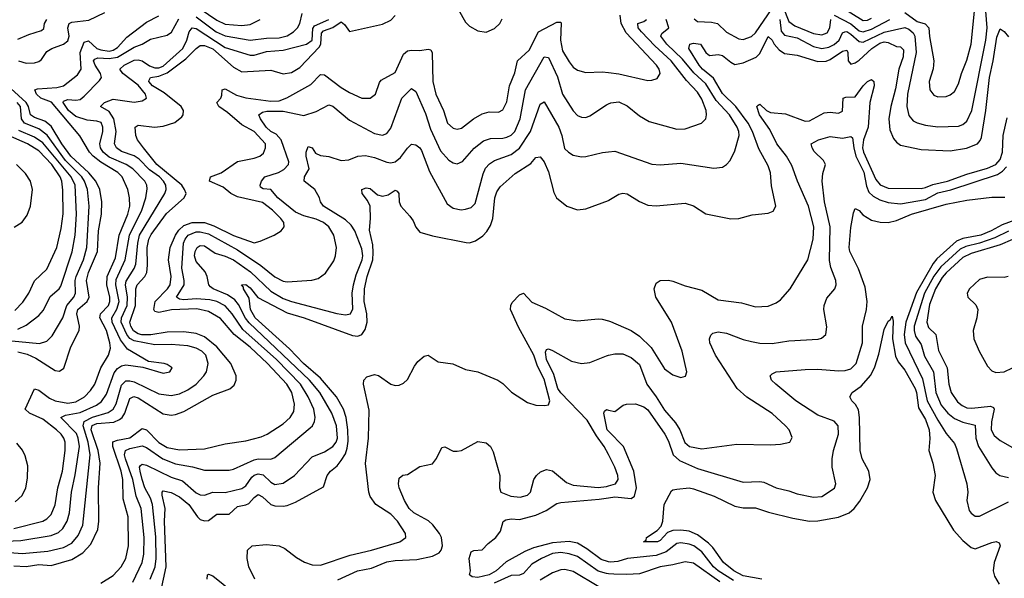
# Model space of a CAD drawing. Header units: inches. Extents: x 1173000 to 1307049, y 522583 to 678455.
# Tile 560 of 617: x 1217158 to 1221911, y 665594 to 668289. Entities that reach past the tile are written whole.
import ezdxf

# ---------------------------------------------------------------- set-up
doc = ezdxf.new("R2010")
doc.units = ezdxf.units.IN
doc.header["$MEASUREMENT"] = 0
doc.layers.add('B2616', color=7, linetype='Continuous')
doc.layers.add('B2626', color=7, linetype='Continuous')

msp = doc.modelspace()

# ---------------------------------------------------------------- linework, layer by layer
at = {"layer": 'B2616', "color": 5}
for points, elevation in [([(1217130, 665654.6), (1217190, 665651.1), (1217250, 665661.2), (1217310, 665655.3), (1217410, 665685.2), (1217463.8, 665716.2), (1217501.5, 665758.5), (1217535.4, 665830), (1217540.8, 665870), (1217538.7, 666030), (1217546.6, 666150), (1217537.2, 666210), (1217502.8, 666310), (1217508.3, 666331.7), (1217530, 666341), (1217612.1, 666347.9), (1217640.5, 666359.5), (1217653.3, 666370), (1217665.8, 666390), (1217690, 666462), (1217708.7, 666471.3), (1217730, 666465.1), (1217850, 666387.8), (1217890, 666381.2), (1217910, 666383.6), (1217950, 666398.6), (1218090, 666477.2), (1218172.3, 666507.7), (1218194.2, 666525.8), (1218203.7, 666550), (1218202.6, 666570), (1218177.9, 666630), (1218109.9, 666710), (1218050, 666758.1), (1218010, 666774.8), (1217950, 666783.2), (1217870, 666781.9), (1217791.8, 666768.2), (1217748.5, 666768.5), (1217730, 666772.6), (1217707.4, 666787.4), (1217694, 666810), (1217690, 666830), (1217717.3, 666910), (1217719, 666990), (1217724.5, 667010), (1217762.2, 667050), (1217772.2, 667070), (1217775.7, 667104.3), (1217773.1, 667190), (1217780.9, 667230), (1217792.7, 667252.7), (1217866.3, 667353.7), (1217952, 667430), (1217961.5, 667450), (1217954.5, 667470), (1217940.5, 667490), (1217819.9, 667590), (1217755.6, 667670), (1217726.5, 667710), (1217719.5, 667730), (1217715.6, 667770), (1217730, 667780.6), (1217809.2, 667770.8), (1217850, 667775), (1217906.5, 667793.5), (1217940.5, 667819.5), (1217948, 667830), (1217949.2, 667850), (1217938.1, 667870), (1217855.4, 667935.4), (1217799.9, 667970), (1217782.3, 667990), (1217782.8, 667997.2), (1217789.7, 668010.3), (1217830, 668015.8), (1217870, 668032.7), (1217960.5, 668099.5), (1218010, 668149.6), (1218030, 668164.1), (1218050, 668164.5), (1218090, 668148.1), (1218190, 668059.7), (1218230, 668037.6), (1218370, 668044.8), (1218430, 668028), (1218470, 668034), (1218510, 668059), (1218603.3, 668156.7), (1218612.1, 668170), (1218615.4, 668224.6), (1218624.4, 668235.6), (1218670, 668250.8), (1218710, 668278.4), (1218726.4, 668266.4), (1218750, 668231.5), (1218910, 668267.9), (1218950, 668285.8), (1218970.5, 668309.5)], 1320), ([(1217130, 665833.9), (1217270, 665869.2), (1217290, 665880.7), (1217310, 665902), (1217330, 665948.8), (1217341.9, 666030), (1217364.5, 666110), (1217378.4, 666210), (1217378.3, 666250), (1217371.9, 666270), (1217357.9, 666290), (1217335.6, 666310), (1217270, 666361.9), (1217205, 666390), (1217184.7, 666410), (1217230, 666507.2), (1217250, 666501.7), (1217302.9, 666462.9), (1217329.7, 666449.7), (1217390, 666438.7), (1217430, 666446), (1217470.4, 666469.6), (1217500.7, 666499.3), (1217520.6, 666530), (1217550.5, 666609.5), (1217586.3, 666670), (1217596.3, 666703.7), (1217594.1, 666730), (1217577.5, 666790), (1217545.1, 666850), (1217548, 666870), (1217586.6, 666910), (1217593.4, 666930), (1217593.3, 666950), (1217578.5, 667010), (1217579.8, 667050), (1217620, 667140), (1217638.8, 667250), (1217679.9, 667350), (1217689.6, 667390), (1217688, 667430), (1217679.7, 667470), (1217652.8, 667530), (1217631.5, 667551.5), (1217550, 667601.8), (1217512.9, 667630), (1217495.7, 667650), (1217449.1, 667729.1), (1217311.5, 667891.5), (1217260.8, 667910), (1217239.9, 667930), (1217230.8, 667950), (1217244.5, 667955.5), (1217337.6, 667962.4), (1217370.4, 667969.6), (1217436.5, 668023.5), (1217454.6, 668050), (1217450.6, 668130), (1217470, 668181.2), (1217490, 668186.6), (1217530, 668150.5), (1217550, 668142.9), (1217590, 668137.7), (1217610, 668141.9), (1217630, 668154.2), (1217676.2, 668203.8), (1217770, 668277.5), (1217830, 668306.8)], 1380), ([(1217153, 668090), (1217190, 668079.2), (1217230, 668081.2), (1217250, 668086.8), (1217262.9, 668097.1), (1217290, 668134.7), (1217314, 668150), (1217370, 668171.2), (1217390, 668186.8), (1217397.8, 668210), (1217389.9, 668250), (1217396.7, 668270), (1217410, 668276.3), (1217492.7, 668287.3), (1217570, 668323.3)], 1420), ([(1218010, 668302.4), (1218107.2, 668230), (1218150, 668211.7), (1218270, 668189.3), (1218350, 668199.4), (1218410, 668201.4), (1218450, 668210.9), (1218480.5, 668230), (1218499.3, 668250), (1218509.9, 668270), (1218521.9, 668318.1)], 1360), ([(1218030, 668341), (1218110, 668286.7), (1218150, 668268), (1218230, 668260.8), (1218270, 668265.7), (1218318.8, 668290)], 1380), ([(1219275.9, 668335.9), (1219310, 668277.4), (1219330, 668258.2), (1219370, 668234.7), (1219410, 668229.4), (1219450, 668245.7), (1219475.2, 668270), (1219486.4, 668293.6)], 1320), ([(1217090, 665773), (1217164, 665776), (1217310, 665799.9), (1217345.3, 665814.7), (1217366.4, 665833.6), (1217387.2, 665870), (1217399, 665910), (1217407.9, 666010), (1217426.4, 666093.6), (1217446.4, 666230), (1217441, 666270), (1217431.8, 666291.8), (1217357.2, 666370), (1217378.7, 666381.3), (1217450, 666393.5), (1217528.6, 666430), (1217552.8, 666447.2), (1217577.2, 666482.8), (1217614.2, 666585.8), (1217630, 666605.8), (1217650, 666619), (1217670, 666623.7), (1217752.9, 666612.9), (1217850, 666583.5), (1217883.7, 666590), (1217894, 666610), (1217870, 666626), (1217855.3, 666630), (1217780.5, 666640.5), (1217678.9, 666698.9), (1217644.2, 666744.2), (1217604.8, 666830), (1217602.6, 666850), (1217627.8, 666892.2), (1217637.7, 666930), (1217623, 667010), (1217624.4, 667035.6), (1217667.8, 667130), (1217688.2, 667250), (1217747.5, 667370), (1217766.8, 667430), (1217773.4, 667473.4), (1217771.9, 667490), (1217762.5, 667510), (1217703.7, 667570), (1217672.9, 667590), (1217590, 667626.2), (1217560.6, 667650), (1217548.4, 667670), (1217545.3, 667690), (1217558.9, 667750), (1217559.6, 667770), (1217552.3, 667792.3), (1217530, 667800.1), (1217483.4, 667803.4), (1217430, 667821.9), (1217394.6, 667850), (1217368, 667890), (1217370, 667895.4), (1217390, 667904.4), (1217430, 667900.9), (1217450, 667904.4), (1217470, 667919.3), (1217544, 667996), (1217552.9, 668010), (1217549.1, 668030), (1217521.9, 668070), (1217513.9, 668090), (1217520.8, 668099.2), (1217535.5, 668104.5), (1217590, 668101), (1217630, 668107.8), (1217710, 668155.6), (1217749.9, 668170.1), (1217790, 668194.8), (1217870, 668213.5), (1217891.5, 668228.5), (1217926.7, 668293.3)], 1360), ([(1217110, 665718.1), (1217170, 665713.1), (1217294.5, 665725.5), (1217370, 665742.4), (1217410, 665762.7), (1217440.1, 665799.9), (1217462.7, 665850), (1217498.1, 666190), (1217488.7, 666251.3), (1217465.1, 666330), (1217469.9, 666350), (1217510, 666371.1), (1217585.7, 666394.3), (1217609.9, 666410), (1217624.6, 666435.4), (1217650, 666525), (1217670, 666545.8), (1217690, 666547.3), (1217710, 666541.2), (1217830, 666484), (1217890, 666475.2), (1217930, 666483.8), (1217970, 666502.8), (1218009.4, 666530.6), (1218047.6, 666570), (1218059.9, 666590), (1218067.3, 666630), (1218056.9, 666670), (1218037.4, 666690), (1218010, 666704.8), (1217970, 666714.8), (1217890, 666722.1), (1217810, 666720.8), (1217710, 666738.9), (1217690, 666751), (1217674.6, 666770), (1217647.9, 666830), (1217650, 666850), (1217676.5, 666910), (1217678.4, 666950), (1217669.7, 667010), (1217672.8, 667027.2), (1217710.8, 667089.2), (1217718.7, 667110), (1217728.1, 667210), (1217737.3, 667250), (1217859.4, 667450), (1217865.4, 667470), (1217863.3, 667490), (1217851.7, 667510), (1217832.6, 667530), (1217785.1, 667565.1), (1217735.2, 667615.2), (1217710, 667632.1), (1217650, 667653.7), (1217624.9, 667670), (1217616.2, 667690), (1217623.7, 667750), (1217613.4, 667810), (1217590, 667845.4), (1217549, 667870), (1217567.3, 667890), (1217610, 667905.2), (1217710, 667890.8), (1217750, 667896.9), (1217770.8, 667910), (1217765.6, 667930), (1217730, 667972.3), (1217655.3, 668030), (1217642.3, 668050), (1217661.9, 668070), (1217710, 668093), (1217730, 668095.2), (1217750, 668089.7), (1217785.5, 668065.5), (1217810, 668056.2), (1217830, 668056.5), (1217850, 668064.5), (1217945.6, 668150), (1217964.8, 668190), (1217976.6, 668230), (1217990, 668249.6), (1218010, 668246.5), (1218150, 668154.3), (1218270, 668117.2), (1218290, 668117.2), (1218350, 668134.8), (1218430, 668142.6), (1218542.2, 668170), (1218569.9, 668190.1), (1218573, 668247), (1218580.8, 668259.2), (1218651, 668290)], 1340), ([(1217150, 668194.4), (1217202.6, 668217.4), (1217263.7, 668236.3), (1217274.1, 668245.9), (1217278.1, 668270), (1217289.9, 668290.1)], 1440), ([(1217549.8, 665570), (1217610, 665608.1), (1217648, 665650), (1217671.3, 665690), (1217683.4, 665750), (1217681.9, 665890), (1217657.1, 665977.1), (1217656.4, 666070), (1217647.6, 666110), (1217607.5, 666230), (1217608.4, 666251.6), (1217630, 666260.3), (1217690, 666271.4), (1217750, 666317.2), (1217770, 666309.7), (1217830, 666248.3), (1217870, 666225.7), (1217930, 666213.1), (1218050, 666219), (1218150, 666242.2), (1218250, 666257.5), (1218323.7, 666276.3), (1218353.3, 666290), (1218430, 666339.8), (1218464.1, 666370), (1218480.8, 666399.2), (1218485.3, 666434.7), (1218471.6, 666490), (1218448.3, 666530), (1218354.4, 666630), (1218270, 666708.4), (1218193.9, 666770), (1218127, 666847), (1218070, 666881.2), (1218014, 666894), (1217890.8, 666889.2), (1217830, 666876), (1217810, 666881.6), (1217806.2, 666890), (1217811.7, 666930), (1217871.2, 666990), (1217884.4, 667010), (1217888.9, 667050), (1217876.9, 667130), (1217883.8, 667190), (1217909.7, 667250), (1217926.5, 667273.5), (1217950, 667295.2), (1217990, 667311.2), (1218050, 667310.3), (1218094.9, 667294.9), (1218190, 667248.1), (1218290, 667213), (1218319.7, 667220.3), (1218387, 667250), (1218420.7, 667270), (1218435.4, 667290), (1218432.7, 667310), (1218418.6, 667330), (1218378.8, 667370), (1218330, 667407.5), (1218210, 667433.9), (1218177.9, 667450), (1218140.3, 667480.3), (1218074.8, 667510), (1218079.6, 667530), (1218130.5, 667549.5), (1218210, 667605.4), (1218290, 667620.5), (1218317.7, 667630), (1218334.9, 667645.1), (1218345.2, 667670), (1218344.9, 667690), (1218290.3, 667750), (1218230, 667781), (1218160.8, 667840.8), (1218119.2, 667870), (1218109.9, 667890.1), (1218129, 667911), (1218134.6, 667925.4), (1218135.6, 667950), (1218150, 667954.8), (1218205, 667925.1), (1218250, 667912.4), (1218370, 667895.3), (1218410, 667897.5), (1218447.8, 667912.2), (1218563.7, 667976.3), (1218610, 668023.8), (1218630, 668023.4), (1218710, 667961), (1218750, 667937.2), (1218810, 667911), (1218850, 667910.2), (1218875.5, 667930), (1218894.9, 667985.1), (1218903.1, 667996.9), (1218970, 668033.8), (1219010, 668122.2), (1219030, 668138.5), (1219050, 668142.6), (1219090, 668141), (1219130, 668146.6), (1219142.7, 668142.7), (1219148.9, 668128.9), (1219152.9, 667990), (1219167.2, 667930), (1219203.6, 667850), (1219223.9, 667790), (1219250, 667765.4), (1219270, 667760.6), (1219290, 667765.7), (1219348.9, 667811.1), (1219390, 667835.3), (1219424.7, 667844.7), (1219470, 667843.2), (1219490, 667854), (1219510, 667892.7), (1219521.7, 667970), (1219547.8, 668032.2), (1219560.4, 668090), (1219617.7, 668142.3), (1219662.6, 668230), (1219750, 668276.6), (1219770, 668276.5), (1219772.1, 668272.1), (1219767.7, 668190), (1219778.6, 668138.6), (1219810, 668085.4), (1219830, 668060.2), (1219850, 668045.2), (1219890, 668034.7), (1219970, 668036.6), (1220000, 668033.4)], 1280), ([(1217704.2, 665575.8), (1217749.1, 665670), (1217757.2, 665710), (1217759.1, 665790), (1217745.1, 665930), (1217720.1, 665990), (1217705, 666070), (1217668.7, 666170), (1217664.5, 666190), (1217669.1, 666210.9), (1217690, 666219.9), (1217750, 666232.5), (1217770, 666225.7), (1217849.6, 666169.6), (1217910, 666146.1), (1217992, 666132), (1218050, 666115.1), (1218170, 666116.4), (1218190, 666119.8), (1218290, 666166.1), (1218310, 666170.1), (1218370, 666168.9), (1218390, 666177.1), (1218560.6, 666319.4), (1218571.6, 666330), (1218580.9, 666350), (1218584.2, 666370), (1218577.5, 666410), (1218550.7, 666470), (1218513.7, 666530), (1218397.2, 666650), (1218234.5, 666794.5), (1218184.4, 666870), (1218150, 666908.3), (1218110, 666929), (1218076.7, 666936.7), (1218010, 666941.7), (1217950, 666937.8), (1217930, 666940.6), (1217915.8, 666950), (1217952.5, 667010), (1217952.9, 667030), (1217940.7, 667090), (1217949.6, 667210), (1217957.1, 667230), (1217971.1, 667248.9), (1218010, 667265.3), (1218030, 667265.8), (1218070, 667255.1), (1218210, 667177.8), (1218322.2, 667102.2), (1218390, 667049), (1218430, 667027), (1218450, 667024.6), (1218567.6, 667032.4), (1218599.3, 667040.7), (1218634.3, 667065.7), (1218674.2, 667125.8), (1218682.7, 667150), (1218687.4, 667190), (1218674.8, 667250), (1218650.6, 667290), (1218624.2, 667310), (1218590, 667326.9), (1218530, 667343.3), (1218490, 667360.1), (1218403.8, 667430), (1218370, 667469.1), (1218333.4, 667473.4), (1218321.3, 667481.3), (1218318.4, 667490), (1218325.5, 667510), (1218341, 667530), (1218407.7, 667552.3), (1218433.3, 667566.7), (1218456, 667590), (1218456.8, 667603.2), (1218420.1, 667710), (1218395.9, 667735.9), (1218369.9, 667750), (1218347.3, 667770), (1218320.6, 667810), (1218312.9, 667830), (1218330, 667843), (1218351.9, 667848.1), (1218430, 667847.5), (1218530, 667826.3), (1218590, 667845.3), (1218650, 667877.7), (1218670, 667870.9), (1218750, 667804.6), (1218870, 667740.6), (1218910, 667731.8), (1218930, 667739.7), (1218950, 667766.2), (1219002.9, 667910), (1219050, 667956.2), (1219070, 667942.4), (1219117, 667837), (1219141.4, 667761.4), (1219190, 667656), (1219230, 667611.6), (1219250, 667599), (1219270, 667594.2), (1219295, 667605), (1219351.5, 667668.5), (1219396.1, 667703.9), (1219430, 667716.1), (1219490, 667716.8), (1219510, 667721.4), (1219530, 667731.8), (1219547.7, 667750), (1219573.6, 667810), (1219598.8, 667950), (1219690, 668109.2), (1219710, 668106), (1219753.3, 668013.3), (1219778.9, 667930), (1219830, 667849.2), (1219850, 667827.3), (1219870, 667817.8), (1219890, 667817.6), (1219910, 667825.8), (1219990, 667878.4), (1220000, 667882.7)], 1260), ([(1217150, 666686.7), (1217194.9, 666674.9), (1217235.6, 666655.6), (1217330, 666596.2), (1217350, 666593.2), (1217371.5, 666608.5), (1217405.6, 666710), (1217444.6, 666790), (1217447.6, 666810), (1217433.7, 666870), (1217439.2, 666890), (1217483.7, 666930), (1217493.8, 666950), (1217480.3, 667030), (1217491.1, 667070), (1217533.1, 667170), (1217538.6, 667270), (1217553.9, 667350), (1217554.9, 667410), (1217544.9, 667470), (1217526.5, 667510), (1217491.7, 667550), (1217405.2, 667630), (1217361.7, 667690), (1217310, 667775), (1217279.8, 667799.8), (1217230, 667816.3), (1217210.3, 667830), (1217200.1, 667870), (1217188.8, 667890), (1217077.8, 667990)], 1420), ([(1217070, 666744.3), (1217253.3, 666726.7), (1217290, 666738), (1217315.8, 666764.3), (1217367.3, 666850), (1217385.9, 666910), (1217419.1, 666950), (1217426.9, 666970), (1217426.8, 667030), (1217431.4, 667050), (1217465.8, 667130), (1217481.8, 667190), (1217494.3, 667390), (1217485.3, 667470), (1217471.3, 667510), (1217457.6, 667530), (1217378.7, 667610), (1217291.1, 667731.1), (1217250, 667762.3), (1217180.7, 667790), (1217166.9, 667810), (1217161.6, 667870), (1217146.5, 667890)], 1440), ([(1217787.5, 665590), (1217811.9, 665650), (1217817.6, 665690), (1217814.6, 665794.6), (1217799.8, 665950), (1217790, 665981.1), (1217763, 666030), (1217750, 666070.7), (1217739.1, 666110), (1217737.3, 666130), (1217741.6, 666138.4), (1217750, 666143.9), (1217770, 666139.3), (1217890, 666082.2), (1217943.5, 666063.5), (1218010, 666005.8), (1218030, 665996.8), (1218050, 665994.6), (1218090, 666010.1), (1218150, 666008.4), (1218230, 666027.9), (1218250, 666040.1), (1218278.4, 666081.6), (1218290, 666091), (1218310, 666097.4), (1218333.3, 666093.3), (1218370, 666057.2), (1218390, 666046.9), (1218430, 666052.5), (1218484.4, 666090), (1218570, 666179.4), (1218630, 666204.5), (1218670, 666229.5), (1218685.2, 666250), (1218691.9, 666270), (1218688.1, 666330), (1218664.9, 666390), (1218607.4, 666490), (1218557.4, 666550), (1218266.2, 666826.2), (1218248.2, 666848.2), (1218214.2, 666914.2), (1218197.2, 666937.2), (1218160.8, 666960.8), (1218092.4, 666990), (1218079.7, 666999.7), (1218070.6, 667010), (1218062.7, 667050), (1218052.8, 667072.8), (1218010, 667122.7), (1218002.6, 667150), (1218005.1, 667170), (1218015.4, 667190), (1218030, 667199.1), (1218050, 667197.4), (1218101.7, 667161.7), (1218150, 667148.5), (1218190, 667129.7), (1218272.6, 667072.6), (1218370, 666979.7), (1218430, 666944.3), (1218470, 666929.7), (1218689.1, 666870.9), (1218730, 666864.3), (1218755.4, 666870), (1218766, 666894), (1218763.3, 666970), (1218769.2, 667010), (1218782.5, 667057.5), (1218811.8, 667130), (1218814.2, 667150), (1218810, 667183.1), (1218775.2, 667270), (1218758, 667298), (1218730, 667323.9), (1218623.9, 667390), (1218609.7, 667410), (1218605.1, 667430), (1218582.7, 667470), (1218530.9, 667510), (1218533.2, 667530), (1218556.2, 667570), (1218540.6, 667630), (1218540.3, 667650), (1218550, 667677.1), (1218570, 667670.4), (1218585.7, 667645.7), (1218610, 667633.1), (1218650, 667629.3), (1218710, 667610.2), (1218747.6, 667612.4), (1218789.8, 667630.2), (1218827.1, 667632.9), (1218870, 667624.8), (1218930, 667601.2), (1218950, 667598.5), (1218970, 667603.9), (1218996.4, 667623.6), (1219030.4, 667669.5), (1219050, 667688.1), (1219070, 667685.6), (1219090, 667671), (1219097.9, 667657.9), (1219136, 667556), (1219221.2, 667401.2), (1219250, 667379.1), (1219288.3, 667371.7), (1219310, 667374.4), (1219336.7, 667383.3), (1219357.1, 667402.9), (1219394.6, 667545.4), (1219407.2, 667572.8), (1219426.3, 667593.7), (1219450, 667610.1), (1219530, 667638.2), (1219571.3, 667668.7), (1219623.3, 667750), (1219670, 667880.8), (1219690, 667892.9), (1219759.9, 667770), (1219774.4, 667730), (1219788, 667668), (1219806.4, 667650), (1219830, 667636), (1219870, 667627.6), (1219890, 667628.9), (1219971.6, 667648.4), (1220000, 667651.3)], 1240), ([(1217150, 666795.7), (1217190, 666815), (1217250, 666862.4), (1217273.1, 666886.9), (1217306.1, 666953.9), (1217348.5, 666990), (1217356.1, 667003.9), (1217411.3, 667168.7), (1217425.7, 667250), (1217432.6, 667350), (1217426.8, 667490), (1217407.4, 667530), (1217270, 667694.3), (1217230, 667721.8), (1217154.6, 667754.6)], 1460), ([(1217134.5, 666885.5), (1217173.6, 666926.4), (1217202.4, 666970), (1217230.3, 667029.7), (1217290, 667084.7), (1217338, 667190), (1217358.9, 667281.1), (1217367.7, 667352.3), (1217367, 667467), (1217361.2, 667510), (1217353.4, 667530), (1217312.8, 667590), (1217250, 667655.9), (1217195.8, 667690), (1217105, 667730)], 1480), ([(1217839.9, 665530), (1217865.6, 665650), (1217856.7, 665870), (1217859.8, 665930), (1217845.7, 665994.3), (1217845.4, 666010), (1217850, 666016), (1217890, 666007.2), (1217930, 665986.3), (1217974.1, 665950), (1218016.8, 665890), (1218030, 665878), (1218050, 665871), (1218070, 665872.8), (1218110, 665903.3), (1218170, 665903.4), (1218210, 665940.9), (1218250, 665947.7), (1218264.8, 665955.2), (1218290, 665984.4), (1218310, 665997.6), (1218330, 665986.5), (1218370, 665950.6), (1218390, 665943.6), (1218430, 665941.2), (1218450, 665944.6), (1218490, 665960.7), (1218625.1, 666034.9), (1218642.8, 666090), (1218658.5, 666110), (1218690, 666136.4), (1218710, 666162.5), (1218730, 666195.1), (1218738.6, 666221.4), (1218743.9, 666256.1), (1218742.5, 666310), (1218733.4, 666370), (1218720.4, 666410), (1218687.9, 666470), (1218610, 666559.4), (1218528.7, 666630), (1218460.4, 666700.4), (1218294.8, 666850), (1218272.5, 666890), (1218265.1, 666945.1), (1218238.9, 666990), (1218238.5, 666998.5), (1218228.6, 667010), (1218250, 667012), (1218270, 666995.7), (1218308, 666948), (1218450, 666875), (1218530.7, 666850.7), (1218764.9, 666764.9), (1218790, 666762.1), (1218810, 666770.6), (1218825.8, 666794.2), (1218835, 666830), (1218834.2, 666870), (1218820.6, 666930), (1218822.7, 666990), (1218835.9, 667050), (1218862.7, 667130), (1218865.1, 667165.1), (1218862.3, 667202.3), (1218846.6, 667273.4), (1218852, 667330), (1218849.8, 667390), (1218837.3, 667417.3), (1218811.2, 667450), (1218810, 667470.2), (1218830, 667477.7), (1218850, 667473.7), (1218884.6, 667444.6), (1218910, 667436.8), (1218936.5, 667443.5), (1218970, 667466), (1218980.8, 667460.8), (1218989, 667450), (1218989.3, 667410.7), (1218997.2, 667390), (1219041.4, 667341.4), (1219057.7, 667317.7), (1219070, 667288.2), (1219090, 667264.2), (1219150, 667245.7), (1219313.6, 667213.6), (1219330, 667212.8), (1219358.8, 667221.2), (1219394.2, 667245.8), (1219413.5, 667266.5), (1219430, 667296.5), (1219441.5, 667330), (1219451.8, 667430), (1219461.9, 667458.1), (1219477.8, 667482.2), (1219550, 667546.3), (1219625, 667595), (1219650, 667624), (1219670, 667627.6), (1219690, 667602.8), (1219710, 667554.9), (1219735.7, 667455.7), (1219749, 667429), (1219799.5, 667390), (1219850, 667371.2), (1219890, 667376.9), (1220000, 667417)], 1220), ([(1217131.9, 667288.1), (1217170, 667312.1), (1217193.7, 667346.3), (1217210.4, 667390), (1217220.3, 667470), (1217210, 667509.8), (1217186.6, 667546.6), (1217143.4, 667590)], 1520), ([(1218292.9, 665590), (1218264.2, 665650), (1218256.5, 665690), (1218258.3, 665730), (1218279.7, 665750), (1218350, 665757.8), (1218410.6, 665750.6), (1218438.5, 665738.5), (1218493.9, 665693.9), (1218532.4, 665672.4), (1218570, 665659.6), (1218610, 665657.1), (1218753.7, 665706.3), (1218856.3, 665730), (1218993.3, 665770), (1219022.3, 665790), (1219020.7, 665810), (1218982.3, 665870), (1218950, 665902.9), (1218877.5, 665950), (1218850, 665989.3), (1218843, 666010), (1218827, 666147), (1218841.8, 666270), (1218845.3, 666405.3), (1218817.6, 666530), (1218819.5, 666550), (1218833.6, 666566.4), (1218870, 666577.1), (1218890, 666573), (1218950, 666530.4), (1218970, 666524.4), (1218990, 666526.4), (1219010, 666535.5), (1219030, 666553.4), (1219063.4, 666616.6), (1219080.4, 666639.6), (1219110, 666665.3), (1219130, 666670.4), (1219178.3, 666638.3), (1219248.7, 666628.7), (1219310, 666602), (1219370, 666590.4), (1219466, 666550), (1219490, 666533), (1219531.3, 666491.3), (1219610, 666442.3), (1219650, 666428.9), (1219692.9, 666427.1), (1219710, 666430.6), (1219717.6, 666450), (1219690, 666554.8), (1219656.9, 666616.9), (1219639.1, 666670), (1219565.6, 666805.6), (1219527.4, 666890), (1219528.4, 666910), (1219535.2, 666924.7), (1219570, 666962.2), (1219590, 666969), (1219630, 666926), (1219696.8, 666896.8), (1219790, 666845.5), (1219850, 666835.3), (1219950, 666846), (1219970, 666844.5), (1220000, 666835.9)], 1180), ([(1220000, 666190.5), (1219979.9, 666230), (1219941.9, 666281.9), (1219896.5, 666356.5), (1219770, 666488.1), (1219755.2, 666510), (1219736.9, 666577), (1219700.8, 666650), (1219695.8, 666684.2), (1219701.7, 666698.3), (1219710, 666701.3), (1219730, 666692.9), (1219821.9, 666641.9), (1219870, 666630.1), (1219910, 666634.8), (1219990, 666667.5), (1220000, 666670)], 1160), ([(1220000, 666303), (1219993, 666310), (1219976.9, 666390), (1219980.1, 666399.9), (1219990, 666408), (1220000, 666405.8)], 1140), ([(1217137.1, 665962.9), (1217170, 665993.4), (1217188.7, 666030), (1217196.5, 666076.5), (1217197, 666137), (1217185.4, 666185.4), (1217172.1, 666212.1), (1217145.1, 666245.1)], 1420), ([(1218693.9, 665586.1), (1218788.2, 665630), (1218856.5, 665643.5), (1218930, 665673.8), (1218970, 665679.9), (1219075.6, 665684.4), (1219150, 665700.8), (1219182.9, 665717.1), (1219193.3, 665730), (1219199.5, 665750), (1219194.4, 665790), (1219184.1, 665810), (1219151.7, 665851.7), (1219130.6, 665870.6), (1219059.8, 665910), (1219038.7, 665930), (1219015.4, 665970), (1218989.8, 666030), (1218986, 666050), (1218990, 666077.3), (1219008, 666092), (1219030, 666094.9), (1219090, 666132.7), (1219150, 666146.4), (1219170, 666172.7), (1219195.1, 666224.9), (1219210, 666228), (1219250, 666207.7), (1219270, 666208), (1219290, 666210.5), (1219370, 666253.4), (1219410, 666247.7), (1219430, 666230.6), (1219443.4, 666203.4), (1219475.5, 666090), (1219473.4, 666030), (1219480.2, 666010), (1219528, 665990), (1219574, 665986), (1219610, 665995.8), (1219623, 666010), (1219640.4, 666070), (1219652.4, 666090), (1219672, 666108), (1219701.4, 666118.6), (1219730, 666113.2), (1219796.8, 666056.8), (1219830, 666043.3), (1219950, 666032.5), (1219990, 666037.2), (1220000, 666040.1)], 1160), ([(1220000, 665674.1), (1219964.7, 665684.7), (1219895.8, 665735.8), (1219850, 665763.3), (1219810, 665770.7), (1219730, 665765.1), (1219638.8, 665741.2), (1219596.7, 665723.3), (1219506.1, 665673.9), (1219457.6, 665630), (1219424.4, 665610), (1219370, 665597.3), (1219341.4, 665601.4), (1219329.3, 665610), (1219334, 665630), (1219328.3, 665690), (1219338, 665722), (1219350, 665728.4), (1219390, 665730.8), (1219418.7, 665761.3), (1219456, 665790), (1219478.9, 665821.1), (1219491.9, 665868.1), (1219504, 665876), (1219530, 665880.3), (1219570, 665878.2), (1219650, 665899.3), (1219698.7, 665921.3), (1219750, 665954.3), (1219770, 665959.2), (1219955.4, 665975.4), (1220000, 665981.9)], 1140), ([(1220000, 665616.3), (1219990, 665617.1), (1219950, 665629), (1219850, 665699.3), (1219810, 665712.6), (1219770, 665717.7), (1219730, 665713.5), (1219676.6, 665690), (1219630, 665662.1), (1219590, 665617.4), (1219570.9, 665609.1), (1219530, 665607.5), (1219448.6, 665570)], 1160), ([(1218062.9, 665590), (1218065.1, 665610), (1218070, 665614.4), (1218090, 665605.5), (1218190, 665524.9)], 1180), ([(1219952.8, 665552.8), (1219830, 665626.7), (1219790, 665637.1), (1219770, 665635.3), (1219730, 665620.4), (1219670, 665585.6)], 1180)]:
    msp.add_lwpolyline(points, dxfattribs=dict(at, elevation=elevation))
at = {"layer": 'B2626', "color": 5}
for points, elevation in [([(1221110, 668358.3), (1221230, 668285.5), (1221250, 668286.8), (1221270, 668295.4)], 1280), ([(1220000, 668033.4), (1220050, 668028.2), (1220190, 667996.2), (1220210, 667996.9), (1220235, 668005), (1220249.8, 668030), (1220244, 668050), (1220231.1, 668070), (1220085.3, 668225.3), (1220060.7, 668270), (1220057.1, 668310)], 1280), ([(1220413.7, 668293.7), (1220430, 668280.1), (1220496.9, 668276.9), (1220526.3, 668270), (1220570, 668229.3), (1220630, 668196), (1220650, 668193.2), (1220690, 668208.3), (1220710, 668226), (1220790, 668342.9)], 1240), ([(1220827.3, 668290), (1220833.3, 668233.3), (1220850, 668214.1), (1220910, 668200.6), (1220990, 668159), (1221030, 668149.8), (1221064.2, 668155.8), (1221090, 668169.7), (1221113, 668190), (1221130, 668225.5), (1221141.3, 668230), (1221150, 668231.5), (1221170, 668218.9), (1221210, 668183.9), (1221230, 668180.7), (1221330, 668228.5), (1221430, 668250.5), (1221450, 668243.7), (1221470, 668226.1), (1221478.8, 668210), (1221485.1, 668130), (1221442.7, 667930), (1221440.1, 667870), (1221450, 667827.4), (1221470, 667801), (1221490.6, 667790.6), (1221530, 667780.7), (1221590, 667772), (1221690, 667775.9), (1221710, 667783.5), (1221730, 667799.3), (1221754.1, 667850), (1221821.6, 668190), (1221827.1, 668250), (1221821.3, 668330)], 1240), ([(1220843.5, 668350), (1220870, 668280.9), (1220899.3, 668259.3), (1220990, 668221.6), (1221030, 668215.8), (1221055.2, 668224.8), (1221068.4, 668250), (1221073.2, 668290)], 1260), ([(1221090, 668310.1), (1221170, 668269.3), (1221210, 668235.7), (1221230, 668230.8), (1221270, 668243.1), (1221358.1, 668290)], 1260), ([(1221430, 668322.9), (1221490, 668280.6), (1221529, 668269), (1221546.9, 668250), (1221550, 668207.3), (1221570.2, 668090), (1221567.5, 668052.5), (1221547.5, 667990), (1221551.1, 667951.1), (1221570, 667924.6), (1221590, 667917.3), (1221630, 667918.8), (1221650, 667926.2), (1221670, 667942), (1221690, 667979.3), (1221703.9, 668030), (1221730, 668093.4), (1221750, 668170.4), (1221766.1, 668330)], 1260), ([(1220000, 667651.3), (1220030, 667654.3), (1220210, 667591.2), (1220250, 667589.3), (1220350, 667597.1), (1220508, 667572), (1220550, 667577.1), (1220570, 667590.4), (1220587.6, 667610), (1220610, 667656.3), (1220630.4, 667730), (1220629.3, 667750), (1220621.5, 667770), (1220584.8, 667830), (1220519.3, 667899.3), (1220470, 667979.7), (1220412.8, 668032.8), (1220358.1, 668098.1), (1220281, 668170), (1220252.3, 668210), (1220258, 668222), (1220291.2, 668248.8), (1220279.1, 668290)], 1240), ([(1220000, 667882.7), (1220012, 667888), (1220050, 667891.8), (1220090, 667873.7), (1220150, 667824.5), (1220197, 667797), (1220330, 667760.3), (1220370, 667762.3), (1220449.5, 667790), (1220469.7, 667810), (1220473.8, 667830), (1220471.7, 667850), (1220450, 667906.2), (1220430, 667938.7), (1220376.2, 667996.2), (1220302.7, 668090), (1220223.2, 668163.2), (1220159.2, 668230), (1220143.1, 668250), (1220141.6, 668270), (1220170, 668280.1), (1220182.9, 668290)], 1260), ([(1220000, 667417), (1220002.2, 667417.8), (1220050, 667446.5), (1220070, 667452.2), (1220090, 667449.3), (1220150, 667411), (1220190, 667393.5), (1220230, 667391), (1220370, 667403.6), (1220410, 667390.3), (1220470, 667353), (1220590, 667328.1), (1220630, 667329.1), (1220692.8, 667347.2), (1220770, 667355.8), (1220794.2, 667365.8), (1220807.3, 667390), (1220787.5, 667487.5), (1220781.3, 667550), (1220770, 667583.5), (1220725.3, 667665.3), (1220695.2, 667750), (1220673.5, 667790), (1220615.3, 667870), (1220550, 667932.5), (1220507.3, 668007.3), (1220454.2, 668050), (1220437.2, 668070), (1220388.4, 668150), (1220392.3, 668170), (1220410, 668175.9), (1220444.9, 668170), (1220469.2, 668130), (1220481.1, 668121.1), (1220490, 668116.8), (1220530, 668120.5), (1220550, 668116.5), (1220590, 668083.8), (1220610, 668073.3), (1220650, 668080.1), (1220712.5, 668107.5), (1220730, 668125.8), (1220770, 668208), (1220790, 668189.4), (1220800.3, 668170), (1220823.5, 668143.5), (1220850, 668125.8), (1220910, 668117.7), (1221010, 668087.3), (1221050, 668088.7), (1221070, 668096.8), (1221130, 668136.3), (1221150, 668142.4), (1221155.9, 668130), (1221156.2, 668090), (1221170, 668075), (1221190, 668080.5), (1221210, 668094), (1221271.5, 668150), (1221310, 668176), (1221330, 668181.3), (1221350, 668179.4), (1221390, 668159.5), (1221410, 668157.1), (1221423.5, 668143.5), (1221422.7, 668110), (1221402.2, 668050), (1221384.6, 667955.4), (1221362.2, 667870), (1221353.6, 667810), (1221358.2, 667758.2), (1221376.3, 667716.3), (1221390, 667698), (1221410, 667683.9), (1221510, 667662.7), (1221650, 667655.7), (1221728.6, 667668.6), (1221781, 667690), (1221794.7, 667705.3), (1221800.3, 667719.7), (1221821.1, 667850), (1221839.1, 668010), (1221857.2, 668090), (1221875.2, 668204.8), (1221890, 668245), (1221910, 668232.5), (1221930, 668206)], 1220), ([(1220000, 666835.9), (1220010, 666833), (1220110, 666789.6), (1220150, 666761.7), (1220206.8, 666706.8), (1220270, 666604.9), (1220310, 666575.3), (1220350, 666562.4), (1220371.5, 666568.5), (1220378.7, 666590), (1220355, 666690), (1220304.6, 666830), (1220229.1, 666950), (1220220.8, 666990), (1220230, 667017.6), (1220250, 667030.2), (1220290, 667032.4), (1220310, 667028.1), (1220370, 667004.8), (1220450, 666983.7), (1220530, 666937.9), (1220642.2, 666922.2), (1220710, 666903.9), (1220770, 666906.9), (1220810, 666922.8), (1220830, 666937.4), (1220876.8, 666990), (1220962.5, 667130), (1220988.6, 667230), (1220991.1, 667290), (1220964.9, 667390), (1220913.1, 667510), (1220885.7, 667585.7), (1220858.5, 667630), (1220812.4, 667690), (1220779.6, 667759.6), (1220728.2, 667830), (1220715.4, 667870), (1220722.8, 667877.2), (1220730, 667880.7), (1220762.8, 667850), (1220781.3, 667841.3), (1220854.7, 667834.7), (1220950, 667799.2), (1220970, 667800.5), (1221041, 667839), (1221070, 667842.2), (1221110, 667838.4), (1221130, 667848.1), (1221133, 667910), (1221145.6, 667914.4), (1221190, 667916.1), (1221230, 667970.5), (1221250, 667990.1), (1221270, 668000.9), (1221281.3, 667990), (1221282.1, 667970), (1221261.9, 667890), (1221253.6, 667770), (1221230.3, 667710), (1221226.5, 667670), (1221230.4, 667650), (1221290, 667517.1), (1221311.4, 667491.4), (1221350, 667476.6), (1221510, 667475.2), (1221530, 667478.9), (1221565.6, 667494.4), (1221636.8, 667510), (1221730, 667544.3), (1221830, 667571.9), (1221870, 667590.8), (1221890, 667613.8), (1221902.1, 667650), (1221905.6, 667730), (1221924, 667816)], 1180), ([(1220000, 666670), (1220030, 666677.6), (1220070, 666676.5), (1220110, 666658.5), (1220150, 666625.8), (1220184.7, 666530), (1220229.8, 666469.8), (1220270, 666404.8), (1220324.3, 666344.3), (1220344.2, 666310), (1220369, 666249), (1220390.4, 666230), (1220450, 666218.8), (1220618.9, 666241.1), (1220782.7, 666237.3), (1220830, 666240.3), (1220875.1, 666250), (1220886.6, 666273.4), (1220872.8, 666310), (1220855.1, 666330), (1220790, 666388.8), (1220668.4, 666468.4), (1220621, 666510), (1220515.9, 666670), (1220488.7, 666730), (1220487.1, 666750), (1220493.4, 666766.6), (1220503.3, 666776.7), (1220530, 666782.2), (1220570, 666775.8), (1220650, 666746.1), (1220690, 666736.1), (1220730, 666728.7), (1220790, 666726.7), (1220870, 666739.8), (1221012.5, 666747.5), (1221027.6, 666752.4), (1221049.6, 666770), (1221053.4, 666806.6), (1221039.8, 666890), (1221040.3, 666910), (1221054.1, 666945.9), (1221092.6, 666990), (1221098.7, 667010), (1221097.4, 667030), (1221072.7, 667092.7), (1221066.5, 667126.5), (1221069.9, 667289.9), (1221041.9, 667410), (1221031.9, 667510), (1221033.9, 667546.1), (1221046.9, 667590), (1221038.3, 667610), (1220992.7, 667652.7), (1220982.6, 667670), (1220978.7, 667690), (1221014, 667710), (1221070, 667725.4), (1221130, 667716.6), (1221170, 667724.6), (1221178.6, 667718.6), (1221184.2, 667670), (1221194.6, 667630), (1221233.1, 667553.1), (1221245.6, 667485.6), (1221257.4, 667457.4), (1221277.4, 667437.4), (1221310, 667419.9), (1221350, 667407), (1221410, 667399.7), (1221530, 667420.8), (1221590, 667454.2), (1221652.2, 667467.8), (1221877.8, 667542.2), (1221902.1, 667557.9), (1221920.4, 667579.6)], 1160), ([(1220000, 666405.8), (1220030, 666399.1), (1220071.4, 666428.6), (1220086.6, 666433.4), (1220130, 666435.8), (1220170, 666420.9), (1220190, 666407), (1220272.7, 666290), (1220290, 666255.8), (1220311.7, 666190), (1220342.9, 666162.9), (1220430, 666123.8), (1220650, 666057.4), (1220730, 666061.7), (1220750, 666058.2), (1220810, 666031), (1220870, 666016.5), (1220910, 666001.6), (1220990, 665984.9), (1221030, 665988), (1221090.6, 666029.4), (1221096.9, 666050), (1221079.8, 666130), (1221079.8, 666170), (1221085.8, 666210), (1221110.7, 666290), (1221108.2, 666330), (1221090, 666352.4), (1221010, 666381.5), (1220904.8, 666450), (1220807.8, 666530), (1220787.6, 666550), (1220780.7, 666570), (1220790, 666580.5), (1220809.8, 666590.2), (1220950, 666601.4), (1221010, 666602.2), (1221110, 666594.2), (1221143.2, 666596.8), (1221170, 666604.8), (1221196, 666630), (1221226.4, 666730), (1221225.8, 666810), (1221245.7, 666890), (1221248.5, 666930), (1221238.3, 666998.3), (1221206.8, 667086.8), (1221164.8, 667170), (1221161, 667190), (1221170, 667286), (1221182.4, 667357.6), (1221190, 667377.3), (1221210, 667368.5), (1221227.9, 667347.9), (1221270, 667322), (1221311.7, 667311.7), (1221350, 667310.8), (1221390, 667319.3), (1221462, 667350), (1221630, 667399.3), (1221730, 667417.7), (1221850, 667432.9), (1221912.7, 667432.7)], 1140), ([(1222010, 667339.8), (1221900.1, 667299.9), (1221847.7, 667270), (1221796.6, 667250), (1221710, 667233.1), (1221680.3, 667219.7), (1221584.8, 667135.2), (1221566.9, 667113.1), (1221487, 666973), (1221434.8, 666830), (1221426.6, 666770), (1221431.4, 666730), (1221515.8, 666555.8), (1221537.5, 666450), (1221590, 666356.6), (1221630, 666292.6), (1221670, 666244), (1221680.5, 666220.5), (1221730.2, 666050), (1221734.2, 666010), (1221730.2, 665970), (1221741.6, 665921.6), (1221750, 665907.4), (1221770, 665894.3), (1221790, 665894.4), (1221930, 665963.3)], 1140), ([(1221930, 667268.3), (1221864, 667236), (1221790, 667210), (1221725.2, 667194.8), (1221697.7, 667182.3), (1221603.8, 667096.2), (1221570, 667051.8), (1221525.5, 666970), (1221475.2, 666810), (1221474.7, 666790), (1221481.5, 666761.5), (1221510, 666722.2), (1221525.6, 666665.6), (1221569.4, 666590), (1221579.8, 666490), (1221606.1, 666430), (1221638, 666390), (1221670, 666364.8), (1221710, 666346.9), (1221770, 666333.5), (1221772.3, 666270), (1221785.7, 666230), (1221850, 666126.7), (1221870, 666103.2), (1221889.6, 666089.6), (1221930, 666080.8)], 1160), ([(1221950, 667229.2), (1221890, 667202.5), (1221750, 667161), (1221710, 667140.8), (1221630, 667067.1), (1221610, 667045.6), (1221578.1, 666990), (1221550, 666914.6), (1221535.9, 666830), (1221544.2, 666804.2), (1221579.8, 666770), (1221592.8, 666692.8), (1221634.1, 666610), (1221643.3, 666530), (1221653.6, 666490), (1221684.7, 666444.7), (1221707.1, 666427.1), (1221730, 666416.9), (1221754.5, 666414.5), (1221844.6, 666424.6), (1221857.8, 666417.8), (1221862.2, 666410), (1221848.6, 666348.6), (1221846.6, 666310), (1221862.3, 666282.3), (1221890, 666259.3), (1221950, 666225.4)], 1180), ([(1221929.4, 667050.6), (1221910, 667045.7), (1221830, 667046.9), (1221790, 667034.8), (1221742, 666990), (1221731.3, 666970), (1221734.3, 666950), (1221773.1, 666913.1), (1221782, 666890), (1221777.9, 666850), (1221761, 666790), (1221764, 666750), (1221789.5, 666690), (1221830, 666617.8), (1221850, 666595.2), (1221870, 666587.1), (1221910, 666590.7), (1221950, 666608.9)], 1220), ([(1220739.5, 665590), (1220650, 665606), (1220605.7, 665630), (1220555.6, 665670), (1220503.3, 665743.3), (1220483.1, 665763.1), (1220430, 665803.8), (1220390, 665821.9), (1220350, 665826.1), (1220310, 665824.3), (1220284.6, 665815.4), (1220250, 665776.8), (1220236.4, 665770), (1220169.3, 665770), (1220182, 665778), (1220183.7, 665790), (1220234.9, 665825.1), (1220253.9, 665846.1), (1220262, 665870), (1220269.6, 665950), (1220304.7, 666015.3), (1220310, 666020.7), (1220330, 666024), (1220389.8, 666030.3), (1220410, 666025.7), (1220510, 665990.9), (1220610, 665942.6), (1220650, 665934.5), (1220710, 665933.6), (1220773, 665913), (1220890, 665883.9), (1220970, 665870.1), (1221010, 665870.8), (1221110, 665889.4), (1221161.4, 665910), (1221186.4, 665930), (1221213.5, 665966.6), (1221250.4, 666030), (1221263.8, 666070), (1221256.4, 666110), (1221224.5, 666170), (1221214.6, 666210), (1221212.3, 666370), (1221206.1, 666406.1), (1221191.9, 666431.9), (1221174, 666450), (1221165.1, 666470), (1221176.3, 666490), (1221219.3, 666520.7), (1221266.8, 666573.2), (1221285.8, 666614.2), (1221304.7, 666675.3), (1221330, 666794), (1221350, 666834.6), (1221359.6, 666840.4), (1221370, 666859.1), (1221374.3, 666834.3), (1221370.1, 666750), (1221385.3, 666665.3), (1221397.6, 666637.6), (1221430, 666597.3), (1221480.4, 666510), (1221487.1, 666490), (1221496.7, 666416.7), (1221530, 666359.4), (1221548.3, 666310), (1221550.9, 666269.1), (1221546.4, 666210), (1221566.3, 666150), (1221576.4, 666090), (1221564.8, 666010), (1221578.5, 665970), (1221666, 665826), (1221710, 665775.8), (1221750, 665742.1), (1221770, 665736.4), (1221850, 665766.7), (1221871.6, 665771.6), (1221885.7, 665765.7), (1221890.8, 665750), (1221861.4, 665670), (1221856.5, 665630), (1221863.9, 665603.9), (1221885.6, 665565.6)], 1120), ([(1220000, 665981.9), (1220030, 665986.3), (1220110, 665978.7), (1220125, 665990), (1220134.6, 666030), (1220122.4, 666110), (1220072.2, 666230), (1220000, 666303)], 1140), ([(1220000, 666040.1), (1220034.2, 666050), (1220047.2, 666070), (1220045.6, 666090), (1220030.8, 666130), (1220000, 666190.5)], 1160), ([(1220603.6, 665583.6), (1220529.6, 665630), (1220507.3, 665650), (1220450, 665721.8), (1220411.9, 665750), (1220390, 665759), (1220350, 665764.7), (1220330, 665761.6), (1220278.2, 665721.8), (1220230, 665703.6), (1220091.3, 665688.7), (1220044.8, 665675.2), (1220010, 665671.1), (1220000, 665674.1)], 1140), ([(1220537.3, 665577.3), (1220410, 665667.7), (1220370, 665673.7), (1220310, 665658.3), (1220250, 665649.5), (1220150, 665616.1), (1220088.5, 665611.5), (1220026, 665614), (1220000, 665616.3)], 1160)]:
    msp.add_lwpolyline(points, dxfattribs=dict(at, elevation=elevation))

doc.saveas('drawing.dxf')
